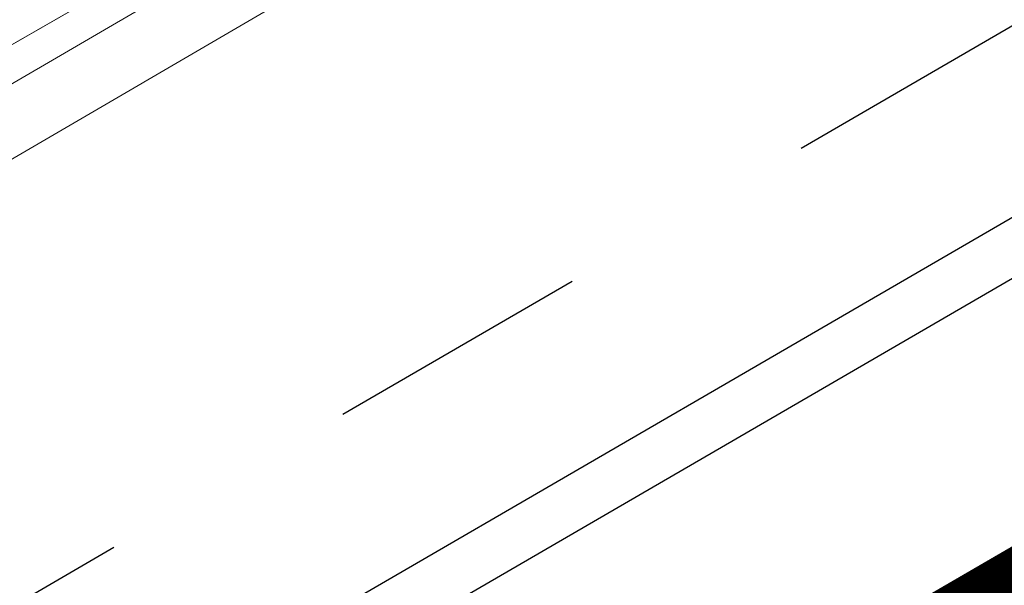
# Model space of a CAD drawing. Header units: metres. Extents: x 163628 to 167855, y 402678 to 405435.
# Tile 383 of 656: x 167372.282 to 167373.77, y 404849.282 to 404850.136. Entities that reach past the tile are written whole.
import ezdxf

# ---------------------------------------------------------------- set-up
doc = ezdxf.new("R2010")
doc.units = ezdxf.units.M
doc.linetypes.add('X-CA190022.004-UO-DWM_Snelfietsroute$0$VH-OPSLUITBAND_80X200', pattern=[14, 8, -2, 2, -2])
doc.linetypes.add('X-CA190022.004-UO-DWM_Snelfietsroute$0$XX-HIDDEN', pattern=[4, 2, -2])
for name, color, linetype, lineweight in [('X-CA190022.004-UO-BGT_Ondergrond$0$GE_201_SHDHek_Lijn_GEM', 253, 'X-CA190022.004-UO-BGT_Ondergrond$0$Hekwerk', 9), ('X-CA190022.004-UO-BGT_Ondergrond$0$GE_367_OWGBerm_groenvoorziening_grasenk_GEM', 253, 'Continuous', 9), ('X-CA190022.004-UO-BGT_Ondergrond$0$GE_401_OTDErf_Vlak_GEM', 253, 'Continuous', 9), ('X-CA190022.004-UO-DTM inmeting$0$B-ME-KG-BEHEERGRENS-G', 246, 'X-CA190022.004-UO-DTM inmeting$0$KG-BG', 0), ('X-CA190022.004-UO-DWM_Snelfietsroute$0$N-WE-GW-WATERGANG_GREPPEL_BODEM-G', 125, 'Continuous', 25), ('X-CA190022.004-UO-DWM_Snelfietsroute$0$N-WE-VH-KANTOPSLUITING_ACHTERKANTBAND-G', 125, 'Continuous', 25), ('X-CA190022.004-UO-DWM_Snelfietsroute$0$N-WE-VH-KANTOPSLUITING_OPSLUITBAND_80X200-G', 125, 'X-CA190022.004-UO-DWM_Snelfietsroute$0$VH-OPSLUITBAND_80X200', 25), ('X-CA190022.004-UO-KAD_Percelen$0$B-WE-KG-GRENS_PERCEEL-GV', 150, 'Continuous', 9)]:
    doc.layers.add(name, color=color, linetype=linetype, lineweight=lineweight)
doc.layers.add('X-CA190022.004-UO-KL_Wenstracé_v0.3$0$N-WE-KL-TRACE_WENSTRACE-G 1.0m', color=74, linetype='Continuous', lineweight=35, transparency=0.6)
doc.linetypes.add('X-CA190022.004-UO-BGT_Ondergrond$0$Hekwerk', pattern='A,5,-1.5,[2,dgnlstyle-Veghel.shx,S=0.007937,R=0,X=0,Y=0],-1.5', length=8)
doc.linetypes.add('X-CA190022.004-UO-DTM inmeting$0$KG-BG', pattern='A,5.5,-2,[4,NLCS.SHX,S=1,R=0,X=0,Y=0],-2', length=9.5)

msp = doc.modelspace()

# ---------------------------------------------------------------- linework, layer by layer
at = {"layer": 'X-CA190022.004-UO-BGT_Ondergrond$0$GE_201_SHDHek_Lijn_GEM'}
msp.add_line((167380.788, 404854.987), (167368.252, 404847.792), dxfattribs=at)
at = {"layer": 'X-CA190022.004-UO-BGT_Ondergrond$0$GE_367_OWGBerm_groenvoorziening_grasenk_GEM', "flags": 128}
msp.add_lwpolyline([(167381.557, 404853.698), (167368.981, 404846.466), (167368.252, 404847.792), (167380.788, 404854.987), (167381.557, 404853.698)], dxfattribs=at)
at = {"layer": 'X-CA190022.004-UO-BGT_Ondergrond$0$GE_401_OTDErf_Vlak_GEM', "flags": 128}
msp.add_lwpolyline([(167400.133, 404929.779), (167399.078, 404915.725), (167398.959, 404906.913), (167399.061, 404897.697), (167398.739, 404883.182), (167399.417, 404876.868), (167400.885, 404874.795), (167402.566, 404873.189), (167404.019, 404872.416), (167404.185, 404870.05), (167386.457, 404858.513), (167385.635, 404857.979), (167382.913, 404856.207), (167381.541, 404855.42), (167380.788, 404854.987), (167368.252, 404847.792)], dxfattribs=at)
at = {"layer": 'X-CA190022.004-UO-DTM inmeting$0$B-ME-KG-BEHEERGRENS-G', "ltscale": 0.5}
msp.add_line((167373.8, 404850.818, 9.049), (167368.262, 404847.5856, 9.1245), dxfattribs=at)
at = {"layer": 'X-CA190022.004-UO-DWM_Snelfietsroute$0$N-WE-GW-WATERGANG_GREPPEL_BODEM-G', "linetype": 'X-CA190022.004-UO-DWM_Snelfietsroute$0$XX-HIDDEN', "ltscale": 0.2, "flags": 128}
msp.add_lwpolyline([(167368.6192, 404847.1307), (167379.8934, 404853.6742), (167380.4543, 404853.9997)], dxfattribs=at)
at = {"layer": 'X-CA190022.004-UO-DWM_Snelfietsroute$0$N-WE-VH-KANTOPSLUITING_ACHTERKANTBAND-G', "ltscale": 0.2, "flags": 128}
msp.add_lwpolyline([(167368.3425, 404847.6062), (167368.745, 404846.9146), (167381.142, 404854.1097), (167380.7404, 404854.8016)], dxfattribs=at)
at = {"layer": 'X-CA190022.004-UO-DWM_Snelfietsroute$0$N-WE-VH-KANTOPSLUITING_OPSLUITBAND_80X200-G', "ltscale": 0.2, "flags": 128}
msp.add_lwpolyline([(167368.2734, 404847.5659), (167368.716, 404846.8053), (167381.2513, 404854.0807), (167380.8096, 404854.8418)], dxfattribs=at)
at = {"layer": 'X-CA190022.004-UO-KAD_Percelen$0$B-WE-KG-GRENS_PERCEEL-GV', "flags": 128}
msp.add_lwpolyline([(167351.109, 404832.026), (167388.083, 404853.445), (167404.654, 404864.349), (167413.139, 404869.932), (167419.395, 404873.889), (167419.331, 404879.921), (167404.164, 404870.058), (167382.833, 404856.187), (167374.007, 404851.05), (167366.213, 404846.514)], dxfattribs=at)
msp.add_lwpolyline([(167363.869, 404872.847), (167355.709, 404869.05), (167366.213, 404846.514), (167374.007, 404851.05)], close=True, dxfattribs=at)
at = {"layer": 'X-CA190022.004-UO-KL_Wenstracé_v0.3$0$N-WE-KL-TRACE_WENSTRACE-G 1.0m', "ltscale": 0.2, "const_width": 1, "flags": 128}
msp.add_lwpolyline([(167369.6499, 404846.3646), (167373.1095, 404848.3725), (167377.4339, 404850.8823), (167381.7583, 404853.3922), (167386.0827, 404855.902), (167387.3651, 404856.6463), (167390.3606, 404858.3849)], dxfattribs=at)

doc.saveas('drawing.dxf')
